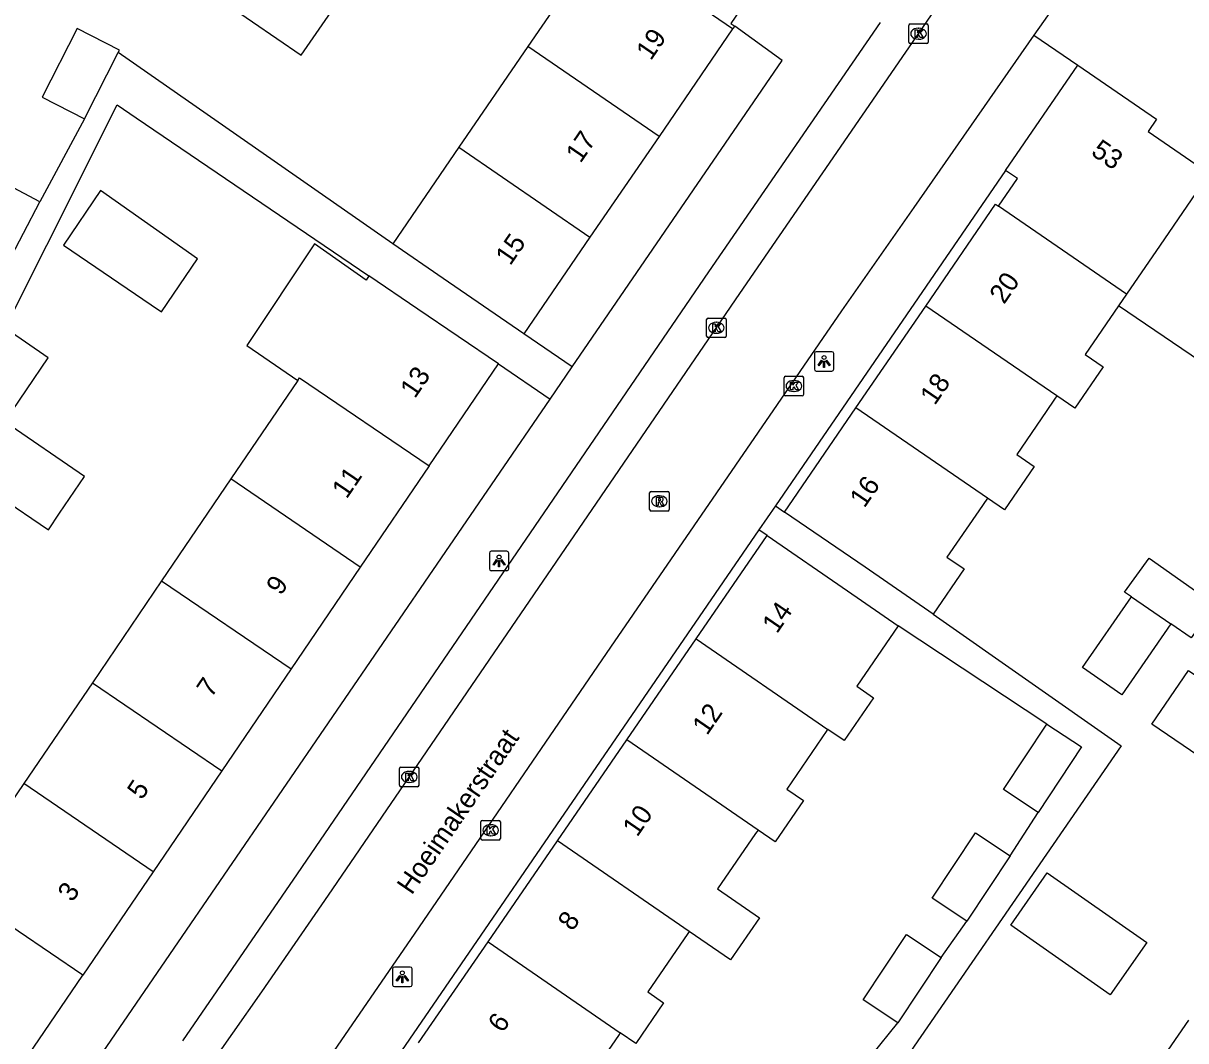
# Model space of a CAD drawing. Extents: x 160026 to 161302, y 384757 to 385701.
# Drawn here: x 160194.6 to 160254.2, y 385274.6 to 385326.7 of the extents above; entities that cross this region are included whole.
import ezdxf

# ---------------------------------------------------------------- set-up
doc = ezdxf.new("R2010")
doc.units = 0
for name, color, linetype in [('IMGEO_Kolk', 7, 'Continuous'), ('IMGEO_Lichtpunt', 7, 'Continuous'), ('IMGEO_Openbare_ruimte_label', 7, 'Continuous'), ('IMGEO_Pand', 7, 'Continuous'), ('IMGEO_Pand_nummerreeks', 7, 'Continuous'), ('IMGEO_Rijbaan_lokaal_open', 7, 'Continuous'), ('IMGEO_Rioolput', 7, 'Continuous'), ('IMGEO_Voetpad_open', 7, 'Continuous')]:
    doc.layers.add(name, color=color, linetype=linetype)

msp = doc.modelspace()

# ---------------------------------------------------------------- linework, layer by layer
at = {"layer": 'IMGEO_Kolk'}
for p, q in [((160239.996, 385325.712), (160239.996, 385326.564)), ((160240.071, 385326.638), (160240.923, 385326.638)), ((160240.484, 385326.418), (160240.509, 385326.418)), ((160240.997, 385326.564), (160240.997, 385325.712)), ((160240.923, 385325.638), (160240.071, 385325.638)), ((160240.507, 385325.858), (160240.482, 385325.858)), ((160229.64, 385310.65), (160229.64, 385311.502)), ((160229.715, 385311.576), (160230.567, 385311.576)), ((160230.128, 385311.356), (160230.153, 385311.356)), ((160230.641, 385311.502), (160230.641, 385310.65)), ((160230.151, 385310.796), (160230.126, 385310.796)), ((160230.567, 385310.576), (160229.715, 385310.576)), ((160233.612, 385307.668), (160233.612, 385308.52)), ((160233.687, 385308.594), (160234.539, 385308.594)), ((160234.1, 385308.374), (160234.125, 385308.374)), ((160234.613, 385308.52), (160234.613, 385307.668)), ((160234.123, 385307.814), (160234.098, 385307.814)), ((160234.539, 385307.594), (160233.687, 385307.594)), ((160213.906, 385287.644), (160213.906, 385288.496)), ((160213.981, 385288.57), (160214.833, 385288.57)), ((160214.394, 385288.35), (160214.419, 385288.35)), ((160214.907, 385288.496), (160214.907, 385287.644)), ((160214.833, 385287.57), (160213.981, 385287.57)), ((160214.417, 385287.79), (160214.392, 385287.79)), ((160218.077, 385284.912), (160218.077, 385285.764)), ((160218.152, 385285.838), (160219.004, 385285.838)), ((160219.078, 385285.764), (160219.078, 385284.912)), ((160218.588, 385285.058), (160218.563, 385285.058)), ((160218.565, 385285.618), (160218.59, 385285.618)), ((160219.004, 385284.838), (160218.152, 385284.838))]:
    msp.add_line(p, q, dxfattribs=at)
for points in [[(160239.996, 385325.712), (160239.996, 385326.564)], [(160240.071, 385326.638), (160240.923, 385326.638)], [(160240.317, 385326.338), (160240.44, 385326.338), (160240.44, 385326.187), (160240.57, 385326.338), (160240.734, 385326.338), (160240.588, 385326.187), (160240.741, 385325.938), (160240.589, 385325.938), (160240.504, 385326.102), (160240.44, 385326.035), (160240.44, 385325.938), (160240.317, 385325.938), (160240.317, 385326.338)], [(160240.997, 385326.564), (160240.997, 385325.712)], [(160240.923, 385325.638), (160240.071, 385325.638)], [(160229.64, 385310.65), (160229.64, 385311.502)], [(160229.715, 385311.576), (160230.567, 385311.576)], [(160229.961, 385311.276), (160230.084, 385311.276), (160230.084, 385311.125), (160230.214, 385311.276), (160230.378, 385311.276), (160230.232, 385311.125), (160230.385, 385310.876), (160230.233, 385310.876), (160230.148, 385311.04), (160230.084, 385310.973), (160230.084, 385310.876), (160229.961, 385310.876), (160229.961, 385311.276)], [(160230.641, 385311.502), (160230.641, 385310.65)], [(160230.567, 385310.576), (160229.715, 385310.576)], [(160233.612, 385307.668), (160233.612, 385308.52)], [(160233.687, 385308.594), (160234.539, 385308.594)], [(160233.933, 385308.294), (160234.056, 385308.294), (160234.056, 385308.143), (160234.186, 385308.294), (160234.35, 385308.294), (160234.204, 385308.143), (160234.357, 385307.894), (160234.205, 385307.894), (160234.12, 385308.058), (160234.056, 385307.991), (160234.056, 385307.894), (160233.933, 385307.894), (160233.933, 385308.294)], [(160234.613, 385308.52), (160234.613, 385307.668)], [(160234.539, 385307.594), (160233.687, 385307.594)], [(160213.906, 385287.644), (160213.906, 385288.496)], [(160213.981, 385288.57), (160214.833, 385288.57)], [(160214.227, 385288.27), (160214.35, 385288.27), (160214.35, 385288.119), (160214.48, 385288.27), (160214.644, 385288.27), (160214.498, 385288.119), (160214.651, 385287.87), (160214.499, 385287.87), (160214.414, 385288.034), (160214.35, 385287.967), (160214.35, 385287.87), (160214.227, 385287.87), (160214.227, 385288.27)], [(160214.907, 385288.496), (160214.907, 385287.644)], [(160214.833, 385287.57), (160213.981, 385287.57)], [(160218.077, 385284.912), (160218.077, 385285.764)], [(160218.152, 385285.838), (160219.004, 385285.838)], [(160219.078, 385285.764), (160219.078, 385284.912)], [(160218.398, 385285.538), (160218.521, 385285.538), (160218.521, 385285.387), (160218.651, 385285.538), (160218.815, 385285.538), (160218.669, 385285.387), (160218.822, 385285.138), (160218.67, 385285.138), (160218.585, 385285.302), (160218.521, 385285.235), (160218.521, 385285.138), (160218.398, 385285.138), (160218.398, 385285.538)], [(160219.004, 385284.838), (160218.152, 385284.838)]]:
    msp.add_lwpolyline(points, dxfattribs=at)
for centre, start, end in [((160240.073, 385326.562), 91.55205, 178.44795), ((160240.073, 385326.562), 91.55205, 178.44795), ((160240.921, 385326.562), 1.55205, 88.44795), ((160240.921, 385326.562), 1.55205, 88.44795), ((160240.073, 385325.714), 181.55205, 268.44795), ((160240.073, 385325.714), 181.55205, 268.44795), ((160240.921, 385325.714), 271.55205, 358.44795), ((160240.921, 385325.714), 271.55205, 358.44795), ((160229.717, 385311.5), 91.55205, 178.44795), ((160229.717, 385311.5), 91.55205, 178.44795), ((160230.565, 385311.5), 1.55205, 88.44795), ((160230.565, 385311.5), 1.55205, 88.44795), ((160229.717, 385310.652), 181.55205, 268.44795), ((160229.717, 385310.652), 181.55205, 268.44795), ((160230.565, 385310.652), 271.55205, 358.44795), ((160230.565, 385310.652), 271.55205, 358.44795), ((160233.689, 385308.518), 91.55205, 178.44795), ((160233.689, 385308.518), 91.55205, 178.44795), ((160234.537, 385308.518), 1.55205, 88.44795), ((160234.537, 385308.518), 1.55205, 88.44795), ((160233.689, 385307.67), 181.55205, 268.44795), ((160233.689, 385307.67), 181.55205, 268.44795), ((160234.537, 385307.67), 271.55205, 358.44795), ((160234.537, 385307.67), 271.55205, 358.44795), ((160213.983, 385288.494), 91.55205, 178.44795), ((160213.983, 385288.494), 91.55205, 178.44795), ((160214.831, 385288.494), 1.55205, 88.44795), ((160214.831, 385288.494), 1.55205, 88.44795), ((160213.983, 385287.646), 181.55205, 268.44795), ((160213.983, 385287.646), 181.55205, 268.44795), ((160214.831, 385287.646), 271.55205, 358.44795), ((160214.831, 385287.646), 271.55205, 358.44795), ((160218.154, 385285.762), 91.55205, 178.44795), ((160218.154, 385285.762), 91.55205, 178.44795), ((160219.002, 385285.762), 1.55205, 88.44795), ((160219.002, 385285.762), 1.55205, 88.44795), ((160218.154, 385284.914), 181.55205, 268.44795), ((160218.154, 385284.914), 181.55205, 268.44795), ((160219.002, 385284.914), 271.55205, 358.44795), ((160219.002, 385284.914), 271.55205, 358.44795)]:
    msp.add_arc(centre, 0.0765, start, end, dxfattribs=at)
for centre, major_axis, ratio, start_param, end_param in [((160240.483, 385326.138), (-0.387, 0.002), 0.722429, 4.712389, 7.853982), ((160240.508, 385326.138), (-0.39, 0.002), 0.717154, 1.570796, 4.712389), ((160230.127, 385311.076), (-0.387, 0.002), 0.722429, 4.712389, 7.853982), ((160230.152, 385311.076), (-0.39, 0.002), 0.717154, 1.570796, 4.712389), ((160234.099, 385308.094), (-0.387, 0.002), 0.722429, 4.712389, 7.853982), ((160234.124, 385308.094), (-0.39, 0.002), 0.717154, 1.570796, 4.712389), ((160214.393, 385288.07), (-0.387, 0.002), 0.722429, 4.712389, 7.853982), ((160214.418, 385288.07), (-0.39, 0.002), 0.717154, 1.570796, 4.712389), ((160218.564, 385285.338), (-0.387, 0.002), 0.722429, 4.712389, 7.853982), ((160218.589, 385285.338), (-0.39, 0.002), 0.717154, 1.570796, 4.712389)]:
    msp.add_ellipse(centre, major_axis=major_axis, ratio=ratio, start_param=start_param, end_param=end_param, dxfattribs=at)
at = {"layer": 'IMGEO_Lichtpunt'}
for p, q in [((160235.161, 385309.755), (160235.161, 385308.948)), ((160235.161, 385309.755), (160235.161, 385308.948)), ((160236.063, 385309.85), (160235.255, 385309.85)), ((160236.063, 385309.85), (160235.255, 385309.85)), ((160236.157, 385308.948), (160236.157, 385309.755)), ((160236.157, 385308.948), (160236.157, 385309.755)), ((160235.255, 385308.854), (160236.063, 385308.854)), ((160235.255, 385308.854), (160236.063, 385308.854)), ((160218.512, 385299.536), (160218.512, 385298.729)), ((160218.512, 385299.536), (160218.512, 385298.729)), ((160219.414, 385299.631), (160218.606, 385299.631)), ((160219.414, 385299.631), (160218.606, 385299.631)), ((160219.508, 385298.729), (160219.508, 385299.536)), ((160219.508, 385298.729), (160219.508, 385299.536)), ((160218.606, 385298.635), (160219.414, 385298.635)), ((160218.606, 385298.635), (160219.414, 385298.635)), ((160213.556, 385278.233), (160213.556, 385277.426)), ((160213.556, 385278.233), (160213.556, 385277.426)), ((160214.458, 385278.328), (160213.65, 385278.328)), ((160214.458, 385278.328), (160213.65, 385278.328)), ((160214.552, 385277.426), (160214.552, 385278.233)), ((160214.552, 385277.426), (160214.552, 385278.233)), ((160213.65, 385277.332), (160214.458, 385277.332)), ((160213.65, 385277.332), (160214.458, 385277.332))]:
    msp.add_line(p, q, dxfattribs=at)
for points in [[(160235.535, 385309.419), (160235.574, 385309.391), (160235.386, 385309.129), (160235.348, 385309.156), (160235.535, 385309.419)], [(160235.637, 385309.371), (160235.684, 385309.371), (160235.684, 385309.049), (160235.637, 385309.049), (160235.637, 385309.371)], [(160235.747, 385309.391), (160235.785, 385309.418), (160235.972, 385309.156), (160235.933, 385309.128), (160235.747, 385309.391)], [(160218.886, 385299.2), (160218.925, 385299.172), (160218.737, 385298.91), (160218.699, 385298.937), (160218.886, 385299.2)], [(160218.988, 385299.152), (160219.035, 385299.152), (160219.035, 385298.83), (160218.988, 385298.83), (160218.988, 385299.152)], [(160219.098, 385299.172), (160219.136, 385299.199), (160219.323, 385298.937), (160219.284, 385298.909), (160219.098, 385299.172)], [(160213.93, 385277.897), (160213.969, 385277.869), (160213.781, 385277.607), (160213.743, 385277.634), (160213.93, 385277.897)], [(160214.142, 385277.869), (160214.18, 385277.896), (160214.367, 385277.634), (160214.328, 385277.606), (160214.142, 385277.869)], [(160214.032, 385277.849), (160214.079, 385277.849), (160214.079, 385277.527), (160214.032, 385277.527), (160214.032, 385277.849)]]:
    msp.add_lwpolyline(points, dxfattribs=at)
for centre in [(160235.66, 385309.553), (160219.011, 385299.334), (160214.055, 385278.031)]:
    msp.add_circle(centre, 0.0994, dxfattribs=at)
for centre, start, end in [((160235.255, 385309.755), 90, 180), ((160235.255, 385309.755), 90, 180), ((160236.063, 385309.755), 0, 90), ((160236.063, 385309.755), 0, 90), ((160235.255, 385308.948), 180, 270), ((160235.255, 385308.948), 180, 270), ((160236.063, 385308.948), 270, 0), ((160236.063, 385308.948), 270, 360), ((160218.606, 385299.536), 90, 180), ((160218.606, 385299.536), 90, 180), ((160219.414, 385299.536), 0, 90), ((160219.414, 385299.536), 0, 90), ((160218.606, 385298.729), 180, 270), ((160218.606, 385298.729), 180, 270), ((160219.414, 385298.729), 270, 0), ((160219.414, 385298.729), 270, 360), ((160213.65, 385278.233), 90, 180), ((160213.65, 385278.233), 90, 180), ((160214.458, 385278.233), 0, 90), ((160214.458, 385278.233), 0, 90), ((160213.65, 385277.426), 180, 270), ((160213.65, 385277.426), 180, 270), ((160214.458, 385277.426), 270, 0), ((160214.458, 385277.426), 270, 360)]:
    msp.add_arc(centre, 0.0946, start, end, dxfattribs=at)
at = {"layer": 'IMGEO_Pand'}
for points in [[(160236.144, 385332.974), (160232.498, 385327.657), (160231.862, 385328.093), (160230.884, 385326.666), (160231.079, 385326.532)], [(160203.888, 385328.471), (160208.876, 385325.04), (160210.714, 385327.712), (160205.71, 385331.154), (160203.888, 385328.471)], [(160224.392, 385330.894), (160224.262, 385330.983), (160220.491, 385325.482)], [(160230.975, 385326.381), (160224.392, 385330.894)], [(160199.499, 385325.182), (160199.56, 385325.302), (160197.388, 385326.406), (160195.6, 385322.887), (160197.772, 385321.783)], [(160230.975, 385326.381), (160227.204, 385320.88)], [(160231.079, 385326.532), (160230.975, 385326.381)], [(160197.772, 385321.783), (160199.499, 385325.182)], [(160220.491, 385325.482), (160216.954, 385320.324)], [(160227.204, 385320.88), (160220.491, 385325.482)], [(160244.96, 385319.14), (160248.653, 385324.526)], [(160248.653, 385324.526), (160252.692, 385321.756), (160252.261, 385321.127), (160254.728, 385319.436)], [(160227.204, 385320.88), (160223.667, 385315.722)], [(160216.954, 385320.324), (160213.56, 385315.374)], [(160216.954, 385320.324), (160223.667, 385315.722)], [(160244.59, 385317.305), (160245.565, 385318.725), (160244.96, 385319.14)], [(160254.728, 385319.436), (160255.393, 385318.98), (160252.87, 385315.3), (160251.156, 385312.801)], [(160195.483, 385317.536), (160193.314, 385318.67), (160191.561, 385315.317)], [(160201.189, 385312.256), (160201.718, 385311.896), (160203.56, 385314.609), (160198.593, 385318.106), (160196.693, 385315.309), (160201.189, 385312.256)], [(160193.803, 385314.322), (160195.483, 385317.536)], [(160240.868, 385312.19), (160244.444, 385317.404), (160244.59, 385317.305)], [(160251.156, 385312.801), (160244.59, 385317.305)], [(160223.667, 385315.722), (160220.273, 385310.771)], [(160212.343, 385313.733), (160212.194, 385313.514), (160209.554, 385315.383), (160206.092, 385310.161), (160208.698, 385308.374)], [(160220.273, 385310.771), (160216.151, 385313.598), (160213.56, 385315.374)], [(160218.975, 385309.223), (160214.841, 385312.036), (160212.343, 385313.733)], [(160251.156, 385312.801), (160250.75, 385312.209)], [(160237.292, 385306.975), (160240.868, 385312.19)], [(160247.58, 385307.586), (160240.868, 385312.19)], [(160250.75, 385312.209), (160249.033, 385309.705), (160249.951, 385309.076), (160248.498, 385306.956), (160247.58, 385307.586)], [(160259.286, 385310.803), (160257.231, 385307.79), (160250.75, 385312.209)], [(160191.89, 385307.508), (160192.768, 385306.902), (160190.896, 385304.145), (160195.921, 385300.733), (160196.493, 385301.576), (160197.766, 385303.45), (160193.688, 385306.266), (160195.914, 385309.545), (160193.818, 385310.992), (160192.229, 385308.12)], [(160215.422, 385303.999), (160218.975, 385309.223)], [(160208.698, 385308.374), (160205.269, 385303.332)], [(160208.698, 385308.374), (160208.79, 385308.509), (160215.422, 385303.999)], [(160247.58, 385307.586), (160247.465, 385307.418), (160247.033, 385306.788), (160245.526, 385304.59), (160246.429, 385303.971), (160244.907, 385301.751), (160244.031, 385302.352)], [(160233.632, 385301.638), (160237.292, 385306.975)], [(160244.031, 385302.352), (160237.292, 385306.975)], [(160215.422, 385303.999), (160211.901, 385298.822)], [(160205.269, 385303.332), (160201.722, 385298.115)], [(160211.901, 385298.822), (160205.269, 385303.332)], [(160244.031, 385302.352), (160243.583, 385301.699), (160241.956, 385299.327), (160242.838, 385298.722), (160241.254, 385296.411)], [(160241.254, 385296.411), (160237.756, 385298.81), (160233.632, 385301.638)], [(160229.106, 385295.139), (160232.744, 385300.433)], [(160232.744, 385300.433), (160236.865, 385297.603), (160239.462, 385295.817)], [(160211.901, 385298.822), (160208.353, 385293.604)], [(160251.404, 385297.294), (160251.047, 385297.539), (160252.309, 385299.27), (160255.675, 385296.908), (160254.471, 385295.191), (160253.421, 385295.91)], [(160201.722, 385298.115), (160198.174, 385292.898)], [(160201.722, 385298.115), (160208.353, 385293.604)], [(160253.421, 385295.91), (160250.911, 385292.28), (160248.899, 385293.672), (160251.404, 385297.294)], [(160251.404, 385297.294), (160253.421, 385295.91)], [(160239.462, 385295.817), (160237.33, 385292.713), (160238.195, 385292.119), (160236.689, 385289.928), (160235.848, 385290.506)], [(160225.552, 385289.967), (160229.106, 385295.139)], [(160229.106, 385295.139), (160235.848, 385290.506)], [(160208.353, 385293.604), (160204.806, 385288.388)], [(160254.321, 385293.523), (160259.508, 385289.987), (160257.634, 385287.239), (160252.448, 385290.774), (160254.321, 385293.523)], [(160198.174, 385292.898), (160194.656, 385287.725)], [(160198.174, 385292.898), (160204.806, 385288.388)], [(160235.848, 385290.506), (160235.803, 385290.441), (160233.748, 385287.449), (160234.609, 385286.857), (160233.156, 385284.742), (160232.276, 385285.346)], [(160246.635, 385286.253), (160244.858, 385287.431), (160247.078, 385290.78)], [(160247.078, 385290.78), (160248.855, 385289.603), (160246.635, 385286.253)], [(160221.998, 385284.793), (160225.552, 385289.967)], [(160232.276, 385285.346), (160225.552, 385289.967)], [(160204.806, 385288.388), (160201.287, 385283.214)], [(160194.656, 385287.725), (160191.051, 385282.425)], [(160201.287, 385283.214), (160194.656, 385287.725)], [(160232.276, 385285.346), (160232.151, 385285.164), (160230.206, 385282.333), (160232.355, 385280.856), (160230.87, 385278.696), (160228.745, 385280.156)], [(160242.971, 385280.684), (160241.195, 385281.861), (160243.414, 385285.211), (160245.191, 385284.034)], [(160218.444, 385279.621), (160221.998, 385284.793)], [(160228.745, 385280.156), (160221.998, 385284.793)], [(160245.191, 385284.034), (160242.971, 385280.684)], [(160201.287, 385283.214), (160197.683, 385277.915)], [(160245.226, 385280.483), (160247.092, 385283.15), (160252.19, 385279.581), (160250.323, 385276.915), (160245.226, 385280.483)], [(160197.683, 385277.915), (160191.051, 385282.425)], [(160228.745, 385280.156), (160228.678, 385280.058), (160226.623, 385277.068), (160227.44, 385276.506), (160226.008, 385274.423), (160225.22, 385274.964)], [(160239.433, 385275.471), (160237.656, 385276.648), (160239.876, 385279.998), (160241.652, 385278.821)], [(160214.889, 385274.448), (160218.444, 385279.621)], [(160218.444, 385279.621), (160225.22, 385274.964)], [(160241.652, 385278.821), (160239.433, 385275.471)], [(160194.049, 385272.571), (160197.683, 385277.915)], [(160250.797, 385270.447), (160254.346, 385275.616)], [(160225.22, 385274.964), (160225.125, 385274.826), (160223.046, 385271.8), (160223.85, 385271.248), (160222.469, 385269.239)]]:
    msp.add_lwpolyline(points, dxfattribs=at)
at = {"layer": 'IMGEO_Rijbaan_lokaal_open'}
for points in [[(160248.172, 385328.587), (160246.413, 385326.062)], [(160202.405, 385270.714), (160206.863, 385277.053), (160210.266, 385282.015), (160231.347, 385312.838), (160241.887, 385328.157)], [(160246.413, 385326.062), (160240.26, 385317.233), (160236.548, 385311.938), (160224.713, 385294.715), (160214.696, 385280.059), (160205.272, 385266.358), (160203.147, 385263.504), (160199.637, 385259.362), (160193.279, 385252.157), (160189.808, 385247.973), (160188.015, 385245.946)]]:
    msp.add_lwpolyline(points, dxfattribs=at)
at = {"layer": 'IMGEO_Rioolput'}
for p, q in [((160226.72, 385301.764), (160226.72, 385302.616)), ((160226.795, 385302.69), (160227.647, 385302.69)), ((160227.208, 385302.47), (160227.233, 385302.47)), ((160227.721, 385302.616), (160227.721, 385301.764)), ((160227.231, 385301.91), (160227.206, 385301.91)), ((160227.647, 385301.69), (160226.795, 385301.69))]:
    msp.add_line(p, q, dxfattribs=at)
for points in [[(160226.72, 385301.764), (160226.72, 385302.616)], [(160226.795, 385302.69), (160227.647, 385302.69)], [(160227.309, 385302.388), (160227.057, 385302.39), (160227.057, 385301.99)], [(160227.235, 385302.309), (160227.181, 385302.309), (160227.181, 385302.228)], [(160227.721, 385302.616), (160227.721, 385301.764)], [(160227.057, 385301.99), (160227.181, 385301.99), (160227.181, 385302.152), (160227.192, 385302.152)], [(160227.181, 385302.228), (160227.233, 385302.228)], [(160227.239, 385302.123), (160227.31, 385301.99), (160227.45, 385301.99), (160227.385, 385302.116)], [(160227.647, 385301.69), (160226.795, 385301.69)]]:
    msp.add_lwpolyline(points, dxfattribs=at)
for centre, radius, start, end in [((160226.797, 385302.614), 0.0765, 91.55205, 178.44795), ((160226.797, 385302.614), 0.0765, 91.55205, 178.44795), ((160227.241, 385302.213), 0.0964, 77.00612, 93.18647), ((160227.255, 385302.27), 0.0378, 276.66336, 79.67722), ((160227.308, 385302.278), 0.109, 350.36119, 89.41601), ((160227.645, 385302.614), 0.0765, 1.55205, 88.44795), ((160227.645, 385302.614), 0.0765, 1.55205, 88.44795), ((160226.797, 385301.766), 0.0765, 181.55205, 268.44795), ((160226.797, 385301.766), 0.0765, 181.55205, 268.44795), ((160227.191, 385302.099), 0.0533, 26.02933, 88.69889), ((160227.217, 385302.417), 0.19, 274.7715, 282.96867), ((160227.306, 385302.278), 0.112, 277.58423, 350.98172), ((160227.29, 385302.063), 0.108, 29.51342, 73.79051), ((160227.645, 385301.766), 0.0765, 271.55205, 358.44795), ((160227.645, 385301.766), 0.0765, 271.55205, 358.44795)]:
    msp.add_arc(centre, radius, start, end, dxfattribs=at)
for centre, major_axis, ratio, start_param, end_param in [((160227.207, 385302.19), (-0.387, 0.002), 0.722429, 4.712389, 7.853982), ((160227.232, 385302.19), (-0.39, 0.002), 0.717154, 1.570796, 4.712389)]:
    msp.add_ellipse(centre, major_axis=major_axis, ratio=ratio, start_param=start_param, end_param=end_param, dxfattribs=at)
at = {"layer": 'IMGEO_Voetpad_open'}
for points in [[(160238.535, 385326.712), (160229.746, 385313.936), (160208.664, 385283.112), (160202.796, 385274.556)], [(160222.754, 385309.07), (160233.506, 385324.768), (160231.079, 385326.532)], [(160246.413, 385326.062), (160248.653, 385324.526)], [(160213.56, 385315.374), (160199.499, 385325.182)], [(160192.229, 385308.12), (160199.448, 385322.493), (160200.422, 385321.831), (160212.343, 385313.733)], [(160197.772, 385321.783), (160195.483, 385317.536)], [(160244.96, 385319.14), (160233.168, 385301.956)], [(160222.754, 385309.07), (160220.273, 385310.771)], [(160218.975, 385309.223), (160221.619, 385307.412)], [(160221.619, 385307.412), (160222.754, 385309.07)], [(160196.571, 385270.843), (160221.619, 385307.412)], [(160233.168, 385301.956), (160232.322, 385300.723)], [(160233.168, 385301.956), (160233.632, 385301.638)], [(160232.322, 385300.723), (160207.298, 385264.255)], [(160232.744, 385300.433), (160232.322, 385300.723)], [(160241.254, 385296.411), (160250.884, 385289.663), (160237.133, 385269.719), (160235.748, 385270.636)], [(160247.078, 385290.78), (160239.462, 385295.817)], [(160245.191, 385284.034), (160246.635, 385286.253)], [(160241.652, 385278.821), (160242.971, 385280.684)], [(160236.732, 385272.121), (160239.433, 385275.471)]]:
    msp.add_lwpolyline(points, dxfattribs=at)

# ---------------------------------------------------------------- texts
at = {"layer": 'IMGEO_Openbare_ruimte_label'}
msp.add_text('Hoeimakerstraat', height=1, rotation=55.59477, dxfattribs=at).set_placement((160214.533, 385281.987))
at = {"layer": 'IMGEO_Pand_nummerreeks'}
for s, rotation, p in [('19', 55.56545, (160226.783, 385324.724)), ('17', 55.56483, (160223.181, 385319.47)), ('53', 325.55715, (160249.283, 385319.965)), ('15', 55.56482, (160219.579, 385314.217)), ('20', 55.55972, (160244.881, 385312.242)), ('13', 55.78317, (160214.697, 385307.414)), ('18', 55.55972, (160241.329, 385307.062)), ('11', 55.78317, (160211.201, 385302.272)), ('16', 55.55972, (160237.723, 385301.805)), ('9', 55.78148, (160207.834, 385297.323)), ('14', 55.50815, (160233.242, 385295.366)), ('7', 55.78148, (160204.273, 385292.087)), ('12', 55.50815, (160229.662, 385290.156)), ('5', 55.78148, (160200.712, 385286.851)), ('10', 55.50815, (160226.087, 385284.953)), ('3', 55.78147, (160197.151, 385281.615)), ('8', 55.50815, (160222.771, 385280.126)), ('6', 55.50815, (160219.189, 385274.915))]:
    msp.add_text(s, height=1, rotation=rotation, dxfattribs=at).set_placement(p)

doc.saveas('drawing.dxf')
